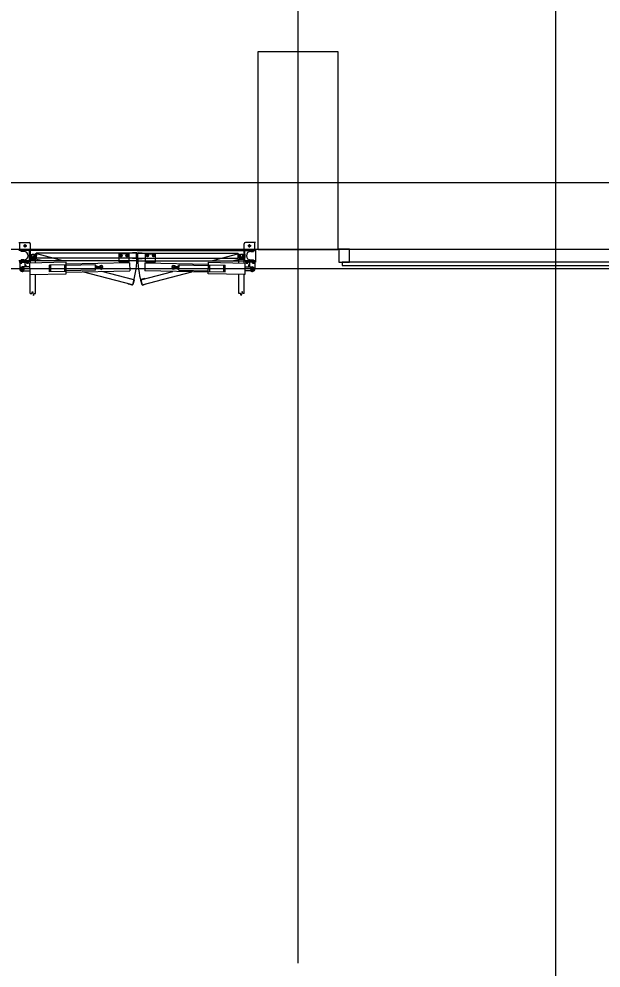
# Model space of a CAD drawing. Extents: x -264205 to -263659, y -1242401 to -1242060.
# Drawn here: x -263871.58 to -263867.18, y -1242246.74 to -1242239.57 of the extents above; entities that cross this region are included whole.
import ezdxf

# ---------------------------------------------------------------- set-up
doc = ezdxf.new("R2010")
doc.units = 0
for name, color, linetype in [('OBRUBNIKY_KOMUNIKACIE_PROJEKT', 7, 'Continuous'), ('OSI_STAVBY_KFA', 7, 'Continuous'), ('SITUACIA_DSP_2D', 7, 'Continuous')]:
    doc.layers.add(name, color=color, linetype=linetype)

msp = doc.modelspace()

# ---------------------------------------------------------------- linework, layer by layer
at = {"layer": 'OBRUBNIKY_KOMUNIKACIE_PROJEKT'}
msp.add_line((-263822.7898, -1242241.4572), (-263894.9678, -1242241.4572), dxfattribs=at)
at = {"layer": 'OSI_STAVBY_KFA'}
for p, q in [((-263869.4678, -1242083.2372), (-263869.4678, -1242246.7072)), ((-263792.6528, -1242240.8072), (-263911.5228, -1242240.8072))]:
    msp.add_line(p, q, dxfattribs=at)
at = {"layer": 'SITUACIA_DSP_2D'}
for p, q in [((-263867.5177, -1242249.3899), (-263867.5178, -1242235.7572)), ((-263869.7677, -1242241.3122), (-263869.7677, -1242239.8122)), ((-263869.7677, -1242239.8122), (-263869.1677, -1242239.8122)), ((-263869.1677, -1242239.8122), (-263869.1677, -1242241.3122)), ((-263871.5775, -1242241.2573), (-263871.5015, -1242241.2573)), ((-263871.5715, -1242241.3173), (-263871.5715, -1242241.2573)), ((-263869.7885, -1242241.2573), (-263869.8645, -1242241.2573)), ((-263869.7945, -1242241.3173), (-263869.7945, -1242241.2573)), ((-263894.581, -1242241.3072), (-263822.7898, -1242241.3072)), ((-263870.683, -1242241.3173), (-263871.5775, -1242241.3173)), ((-263871.5615, -1242241.3248), (-263871.5615, -1242241.3173)), ((-263871.5405, -1242241.3248), (-263871.5615, -1242241.3248)), ((-263871.5445, -1242241.2823), (-263871.5185, -1242241.2823)), ((-263871.5315, -1242241.2953), (-263871.5315, -1242241.2693)), ((-263871.4975, -1242241.3973), (-263871.4975, -1242241.3173)), ((-263871.4915, -1242241.3173), (-263871.4915, -1242241.2673)), ((-263871.4915, -1242241.3973), (-263871.4915, -1242241.3173)), ((-263870.683, -1242241.3173), (-263869.7885, -1242241.3173)), ((-263869.8745, -1242241.3173), (-263869.8745, -1242241.2673)), ((-263869.8745, -1242241.3973), (-263869.8745, -1242241.3173)), ((-263869.8685, -1242241.3973), (-263869.8685, -1242241.3173)), ((-263869.8215, -1242241.2823), (-263869.8475, -1242241.2823)), ((-263869.8345, -1242241.2953), (-263869.8345, -1242241.2693)), ((-263869.8255, -1242241.3248), (-263869.8045, -1242241.3248)), ((-263869.8045, -1242241.3248), (-263869.8045, -1242241.3173)), ((-263869.7885, -1242241.3073), (-263869.7885, -1242241.4073)), ((-263869.1677, -1242241.3122), (-263869.7677, -1242241.3122)), ((-263869.0777, -1242241.3073), (-263869.1577, -1242241.3073)), ((-263869.1577, -1242241.3073), (-263869.1577, -1242241.4073)), ((-263869.0777, -1242241.4073), (-263869.0777, -1242241.3073)), ((-263870.683, -1242241.3973), (-263871.5775, -1242241.3973)), ((-263871.5725, -1242241.3973), (-263871.5725, -1242241.4073)), ((-263871.5725, -1242241.3973), (-263871.5025, -1242241.3973)), ((-263871.562, -1242241.4171), (-263871.562, -1242241.4028)), ((-263871.5405, -1242241.3898), (-263871.5615, -1242241.3898)), ((-263871.5615, -1242241.3973), (-263871.5615, -1242241.3898)), ((-263871.513, -1242241.4171), (-263871.513, -1242241.4028)), ((-263871.5025, -1242241.3973), (-263871.5025, -1242241.4073)), ((-263871.4975, -1242241.3448), (-263871.4975, -1242241.3698)), ((-263871.4975, -1242241.3448), (-263871.4875, -1242241.3448)), ((-263871.4975, -1242241.3698), (-263871.4875, -1242241.3698)), ((-263871.452, -1242241.3828), (-263871.492, -1242241.3828)), ((-263871.492, -1242241.4126), (-263871.492, -1242241.3828)), ((-263871.4915, -1242241.4126), (-263871.4915, -1242241.3973)), ((-263871.4875, -1242241.3448), (-263871.4875, -1242241.3698)), ((-263871.4875, -1242241.3563), (-263871.4779, -1242241.3492)), ((-263871.4875, -1242241.3583), (-263871.4875, -1242241.3563)), ((-263871.4779, -1242241.3653), (-263871.4875, -1242241.3583)), ((-263871.4845, -1242241.3728), (-263871.4595, -1242241.3728)), ((-263871.4845, -1242241.3828), (-263871.4845, -1242241.3728)), ((-263871.4845, -1242241.3828), (-263871.4595, -1242241.3828)), ((-263871.48, -1242241.3632), (-263871.473, -1242241.3728)), ((-263871.473, -1242241.3728), (-263871.471, -1242241.3728)), ((-263871.471, -1242241.3728), (-263871.4639, -1242241.3632)), ((-263871.4683, -1242241.3666), (-263871.4573, -1242241.3622)), ((-263871.466, -1242241.3492), (-263871.4565, -1242241.3563)), ((-263871.4565, -1242241.3583), (-263871.466, -1242241.3653)), ((-263871.4567, -1242241.3603), (-263871.4642, -1242241.351)), ((-263871.4602, -1242241.3734), (-263871.4538, -1242241.3492)), ((-263871.4506, -1242241.3759), (-263871.4602, -1242241.3734)), ((-263871.4595, -1242241.3828), (-263871.4595, -1242241.3728)), ((-263871.4573, -1242241.3622), (-263871.4567, -1242241.3603)), ((-263871.4465, -1242241.3448), (-263871.4565, -1242241.3448)), ((-263871.4565, -1242241.3448), (-263871.4565, -1242241.3698)), ((-263871.4565, -1242241.3563), (-263871.4565, -1242241.3583)), ((-263871.4465, -1242241.3698), (-263871.4565, -1242241.3698)), ((-263871.4441, -1242241.3518), (-263871.4538, -1242241.3492)), ((-263871.4422, -1242241.3445), (-263871.4525, -1242241.3832)), ((-263871.4, -1242241.3973), (-263871.4525, -1242241.3832)), ((-263871.452, -1242241.4118), (-263871.452, -1242241.3828)), ((-263870.688, -1242241.3373), (-263871.4465, -1242241.3373)), ((-263871.4465, -1242241.3773), (-263871.4465, -1242241.3373)), ((-263871.4465, -1242241.3448), (-263871.4465, -1242241.3698)), ((-263870.688, -1242241.3773), (-263871.4465, -1242241.3773)), ((-263871.2454, -1242241.3973), (-263871.4422, -1242241.3445)), ((-263870.7455, -1242241.3433), (-263870.8205, -1242241.3433)), ((-263870.8205, -1242241.3973), (-263870.8205, -1242241.3433)), ((-263870.8205, -1242241.4033), (-263870.8205, -1242241.3973)), ((-263870.7455, -1242241.4033), (-263870.8205, -1242241.4033)), ((-263870.8094, -1242241.3505), (-263870.8133, -1242241.3573)), ((-263870.8133, -1242241.3573), (-263870.8094, -1242241.3641)), ((-263870.8015, -1242241.3505), (-263870.8094, -1242241.3505)), ((-263870.8094, -1242241.3641), (-263870.8015, -1242241.3641)), ((-263870.7976, -1242241.3573), (-263870.8015, -1242241.3505)), ((-263870.8015, -1242241.3641), (-263870.7976, -1242241.3573)), ((-263870.7644, -1242241.3505), (-263870.7683, -1242241.3573)), ((-263870.7683, -1242241.3573), (-263870.7644, -1242241.3641)), ((-263870.7565, -1242241.3505), (-263870.7644, -1242241.3505)), ((-263870.7644, -1242241.3641), (-263870.7565, -1242241.3641)), ((-263870.7526, -1242241.3573), (-263870.7565, -1242241.3505)), ((-263870.7565, -1242241.3641), (-263870.7526, -1242241.3573)), ((-263870.7455, -1242241.3973), (-263870.7455, -1242241.3433)), ((-263870.7455, -1242241.4033), (-263870.7455, -1242241.3973)), ((-263870.69, -1242241.3353), (-263870.72, -1242241.3353)), ((-263870.72, -1242241.3373), (-263870.72, -1242241.3353)), ((-263870.72, -1242241.3793), (-263870.72, -1242241.3773)), ((-263870.69, -1242241.3793), (-263870.72, -1242241.3793)), ((-263870.705, -1242241.3802), (-263870.705, -1242241.3773)), ((-263870.6898, -1242241.3743), (-263870.6898, -1242241.3833)), ((-263870.688, -1242241.3773), (-263870.688, -1242241.3373)), ((-263870.686, -1242241.3753), (-263870.686, -1242241.3393)), ((-263870.683, -1242241.3973), (-263869.7885, -1242241.3973)), ((-263870.68, -1242241.3753), (-263870.68, -1242241.3393)), ((-263870.678, -1242241.3373), (-263869.9195, -1242241.3373)), ((-263870.678, -1242241.3773), (-263870.678, -1242241.3373)), ((-263870.678, -1242241.3773), (-263869.9195, -1242241.3773)), ((-263870.6762, -1242241.3743), (-263870.6762, -1242241.3833)), ((-263870.676, -1242241.3353), (-263870.646, -1242241.3353)), ((-263870.676, -1242241.3793), (-263870.646, -1242241.3793)), ((-263870.6609, -1242241.3802), (-263870.6609, -1242241.3773)), ((-263870.646, -1242241.3373), (-263870.646, -1242241.3353)), ((-263870.646, -1242241.3793), (-263870.646, -1242241.3773)), ((-263870.6205, -1242241.3433), (-263870.5455, -1242241.3433)), ((-263870.6205, -1242241.3973), (-263870.6205, -1242241.3433)), ((-263870.6205, -1242241.4033), (-263870.6205, -1242241.3973)), ((-263870.6205, -1242241.4033), (-263870.5455, -1242241.4033)), ((-263870.6133, -1242241.3573), (-263870.6094, -1242241.3505)), ((-263870.6094, -1242241.3641), (-263870.6133, -1242241.3573)), ((-263870.6094, -1242241.3505), (-263870.6015, -1242241.3505)), ((-263870.6015, -1242241.3641), (-263870.6094, -1242241.3641)), ((-263870.6015, -1242241.3505), (-263870.5976, -1242241.3573)), ((-263870.5976, -1242241.3573), (-263870.6015, -1242241.3641)), ((-263870.5683, -1242241.3573), (-263870.5644, -1242241.3505)), ((-263870.5644, -1242241.3641), (-263870.5683, -1242241.3573)), ((-263870.5644, -1242241.3505), (-263870.5565, -1242241.3505)), ((-263870.5565, -1242241.3641), (-263870.5644, -1242241.3641)), ((-263870.5565, -1242241.3505), (-263870.5526, -1242241.3573)), ((-263870.5526, -1242241.3573), (-263870.5565, -1242241.3641)), ((-263870.5455, -1242241.3973), (-263870.5455, -1242241.3433)), ((-263870.5455, -1242241.4033), (-263870.5455, -1242241.3973)), ((-263870.1205, -1242241.3973), (-263869.9238, -1242241.3445)), ((-263869.966, -1242241.3973), (-263869.9134, -1242241.3832)), ((-263869.9238, -1242241.3445), (-263869.9134, -1242241.3832)), ((-263869.9218, -1242241.3518), (-263869.9122, -1242241.3492)), ((-263869.9195, -1242241.3773), (-263869.9195, -1242241.3373)), ((-263869.9195, -1242241.3448), (-263869.9095, -1242241.3448)), ((-263869.9195, -1242241.3448), (-263869.9195, -1242241.3698)), ((-263869.9195, -1242241.3698), (-263869.9095, -1242241.3698)), ((-263869.9154, -1242241.3759), (-263869.9057, -1242241.3734)), ((-263869.914, -1242241.3828), (-263869.874, -1242241.3828)), ((-263869.914, -1242241.4118), (-263869.914, -1242241.3828)), ((-263869.9057, -1242241.3734), (-263869.9122, -1242241.3492)), ((-263869.9095, -1242241.3448), (-263869.9095, -1242241.3698)), ((-263869.8999, -1242241.3492), (-263869.9095, -1242241.3563)), ((-263869.9095, -1242241.3563), (-263869.9095, -1242241.3583)), ((-263869.9095, -1242241.3583), (-263869.8999, -1242241.3653)), ((-263869.9092, -1242241.3603), (-263869.9018, -1242241.351)), ((-263869.9087, -1242241.3622), (-263869.9092, -1242241.3603)), ((-263869.8976, -1242241.3666), (-263869.9087, -1242241.3622)), ((-263869.8815, -1242241.3728), (-263869.9065, -1242241.3728)), ((-263869.9065, -1242241.3828), (-263869.9065, -1242241.3728)), ((-263869.8815, -1242241.3828), (-263869.9065, -1242241.3828)), ((-263869.895, -1242241.3728), (-263869.902, -1242241.3632)), ((-263869.893, -1242241.3728), (-263869.895, -1242241.3728)), ((-263869.8859, -1242241.3632), (-263869.893, -1242241.3728)), ((-263869.8785, -1242241.3563), (-263869.888, -1242241.3492)), ((-263869.888, -1242241.3653), (-263869.8785, -1242241.3583)), ((-263869.8815, -1242241.3828), (-263869.8815, -1242241.3728)), ((-263869.8785, -1242241.3448), (-263869.8785, -1242241.3698)), ((-263869.8685, -1242241.3448), (-263869.8785, -1242241.3448)), ((-263869.8785, -1242241.3583), (-263869.8785, -1242241.3563)), ((-263869.8685, -1242241.3698), (-263869.8785, -1242241.3698)), ((-263869.8745, -1242241.4126), (-263869.8745, -1242241.3973)), ((-263869.874, -1242241.4126), (-263869.874, -1242241.3828)), ((-263869.8685, -1242241.3448), (-263869.8685, -1242241.3698)), ((-263869.8635, -1242241.3973), (-263869.8635, -1242241.4073)), ((-263869.7935, -1242241.3973), (-263869.8635, -1242241.3973)), ((-263869.853, -1242241.4171), (-263869.853, -1242241.4028)), ((-263869.8255, -1242241.3898), (-263869.8045, -1242241.3898)), ((-263869.8045, -1242241.3973), (-263869.8045, -1242241.3898)), ((-263869.804, -1242241.4171), (-263869.804, -1242241.4028)), ((-263869.7935, -1242241.3973), (-263869.7935, -1242241.4073)), ((-263822.7898, -1242241.4572), (-263894.9678, -1242241.4572)), ((-263871.5725, -1242241.4073), (-263871.5025, -1242241.4073)), ((-263871.572, -1242241.4073), (-263871.572, -1242241.4573)), ((-263871.5536, -1242241.4073), (-263871.5704, -1242241.4073)), ((-263871.5704, -1242241.409), (-263871.5704, -1242241.4073)), ((-263871.5536, -1242241.409), (-263871.5704, -1242241.409)), ((-263871.5552, -1242241.409), (-263871.5688, -1242241.409)), ((-263871.5688, -1242241.409), (-263871.5688, -1242241.4145)), ((-263871.5688, -1242241.4145), (-263871.5552, -1242241.4145)), ((-263871.5676, -1242241.4573), (-263871.5364, -1242241.4573)), ((-263871.5622, -1242241.4514), (-263871.552, -1242241.4455)), ((-263871.5622, -1242241.4632), (-263871.5622, -1242241.4514)), ((-263871.552, -1242241.469), (-263871.5622, -1242241.4632)), ((-263871.562, -1242241.409), (-263871.562, -1242241.4136)), ((-263871.5552, -1242241.4145), (-263871.5552, -1242241.409)), ((-263871.5536, -1242241.409), (-263871.5536, -1242241.4073)), ((-263871.4963, -1242241.4412), (-263871.5523, -1242241.4423)), ((-263871.552, -1242241.4729), (-263871.552, -1242241.4417)), ((-263871.552, -1242241.4455), (-263871.5418, -1242241.4514)), ((-263871.5418, -1242241.4632), (-263871.552, -1242241.469)), ((-263871.5517, -1242241.4723), (-263871.4957, -1242241.4711)), ((-263871.5418, -1242241.4514), (-263871.5418, -1242241.4632)), ((-263871.532, -1242241.4073), (-263871.532, -1242241.4419)), ((-263871.532, -1242241.4323), (-263871.5219, -1242241.4323)), ((-263871.5315, -1242241.4419), (-263871.5315, -1242241.4227)), ((-263871.5046, -1242241.4073), (-263871.5214, -1242241.4073)), ((-263871.5214, -1242241.409), (-263871.5214, -1242241.4073)), ((-263871.5046, -1242241.409), (-263871.5214, -1242241.409)), ((-263871.5062, -1242241.409), (-263871.5198, -1242241.409)), ((-263871.5198, -1242241.409), (-263871.5198, -1242241.4145)), ((-263871.5198, -1242241.4145), (-263871.5062, -1242241.4145)), ((-263871.513, -1242241.409), (-263871.513, -1242241.4136)), ((-263871.5062, -1242241.4145), (-263871.5062, -1242241.409)), ((-263871.5046, -1242241.409), (-263871.5046, -1242241.4073)), ((-263871.2219, -1242241.4072), (-263871.4969, -1242241.4127)), ((-263871.4969, -1242241.4127), (-263871.4951, -1242241.4996)), ((-263871.2215, -1242241.4257), (-263871.3476, -1242241.4282)), ((-263871.3466, -1242241.4782), (-263871.3476, -1242241.4282)), ((-263871.3366, -1242241.478), (-263871.3376, -1242241.428)), ((-263871.2305, -1242241.4759), (-263871.2315, -1242241.4259)), ((-263871.2202, -1242241.4942), (-263871.2219, -1242241.4072)), ((-263870.7407, -1242241.4106), (-263871.2216, -1242241.4202)), ((-263870.9986, -1242241.4263), (-263871.2214, -1242241.4307)), ((-263870.9978, -1242241.4662), (-263871.2206, -1242241.4707)), ((-263871.2204, -1242241.4812), (-263870.7395, -1242241.4716)), ((-263870.9978, -1242241.4662), (-263870.9986, -1242241.4263)), ((-263870.9934, -1242241.4362), (-263870.9984, -1242241.4362)), ((-263870.993, -1242241.4561), (-263870.998, -1242241.4562)), ((-263870.993, -1242241.4561), (-263870.9934, -1242241.4362)), ((-263870.9934, -1242241.4377), (-263870.9927, -1242241.4363)), ((-263870.9931, -1242241.4546), (-263870.9934, -1242241.4377)), ((-263870.9931, -1242241.4546), (-263870.9923, -1242241.4559)), ((-263870.9862, -1242241.4362), (-263870.9927, -1242241.4363)), ((-263870.9861, -1242241.4411), (-263870.9926, -1242241.4412)), ((-263870.9859, -1242241.4509), (-263870.9924, -1242241.451)), ((-263870.9858, -1242241.4558), (-263870.9923, -1242241.4559)), ((-263870.9854, -1242241.4375), (-263870.9862, -1242241.4362)), ((-263870.9851, -1242241.4545), (-263870.9858, -1242241.4558)), ((-263870.9851, -1242241.4545), (-263870.9854, -1242241.4375)), ((-263870.9772, -1242241.4408), (-263870.9853, -1242241.441)), ((-263870.977, -1242241.4508), (-263870.9851, -1242241.451)), ((-263870.9772, -1242241.4408), (-263870.9641, -1242241.4333)), ((-263870.9772, -1242241.4408), (-263870.977, -1242241.4508)), ((-263870.977, -1242241.4508), (-263870.9636, -1242241.4578)), ((-263870.7407, -1242241.4106), (-263870.7395, -1242241.4716)), ((-263870.6252, -1242241.4106), (-263870.6264, -1242241.4716)), ((-263870.1455, -1242241.4812), (-263870.6264, -1242241.4716)), ((-263870.6252, -1242241.4106), (-263870.1443, -1242241.4202)), ((-263870.389, -1242241.4508), (-263870.4024, -1242241.4578)), ((-263870.3888, -1242241.4408), (-263870.4019, -1242241.4333)), ((-263870.3888, -1242241.4408), (-263870.389, -1242241.4508)), ((-263870.389, -1242241.4508), (-263870.3808, -1242241.451)), ((-263870.3888, -1242241.4408), (-263870.3806, -1242241.441)), ((-263870.3809, -1242241.4545), (-263870.3805, -1242241.4375)), ((-263870.3809, -1242241.4545), (-263870.3801, -1242241.4558)), ((-263870.3805, -1242241.4375), (-263870.3797, -1242241.4362)), ((-263870.3801, -1242241.4558), (-263870.3737, -1242241.4559)), ((-263870.38, -1242241.4509), (-263870.3736, -1242241.451)), ((-263870.3798, -1242241.4411), (-263870.3734, -1242241.4412)), ((-263870.3797, -1242241.4362), (-263870.3733, -1242241.4363)), ((-263870.3729, -1242241.4546), (-263870.3737, -1242241.4559)), ((-263870.3725, -1242241.4377), (-263870.3733, -1242241.4363)), ((-263870.3729, -1242241.4561), (-263870.3725, -1242241.4362)), ((-263870.3729, -1242241.4546), (-263870.3725, -1242241.4377)), ((-263870.3729, -1242241.4561), (-263870.3679, -1242241.4562)), ((-263870.3725, -1242241.4362), (-263870.3675, -1242241.4362)), ((-263870.3681, -1242241.4662), (-263870.3673, -1242241.4263)), ((-263870.3681, -1242241.4662), (-263870.1453, -1242241.4707)), ((-263870.3673, -1242241.4263), (-263870.1445, -1242241.4307)), ((-263870.1458, -1242241.4942), (-263870.144, -1242241.4072)), ((-263870.1444, -1242241.4257), (-263870.0184, -1242241.4282)), ((-263870.144, -1242241.4072), (-263869.8691, -1242241.4127)), ((-263870.1354, -1242241.4759), (-263870.1344, -1242241.4259)), ((-263870.0294, -1242241.478), (-263870.0284, -1242241.428)), ((-263870.0194, -1242241.4782), (-263870.0184, -1242241.4282)), ((-263869.8691, -1242241.4127), (-263869.8708, -1242241.4996)), ((-263869.8143, -1242241.4723), (-263869.8703, -1242241.4711)), ((-263869.8697, -1242241.4412), (-263869.8137, -1242241.4423)), ((-263869.7935, -1242241.4073), (-263869.8635, -1242241.4073)), ((-263869.8614, -1242241.4073), (-263869.8446, -1242241.4073)), ((-263869.8614, -1242241.409), (-263869.8614, -1242241.4073)), ((-263869.8614, -1242241.409), (-263869.8446, -1242241.409)), ((-263869.8598, -1242241.409), (-263869.8462, -1242241.409)), ((-263869.8598, -1242241.4145), (-263869.8598, -1242241.409)), ((-263869.8462, -1242241.4145), (-263869.8598, -1242241.4145)), ((-263869.853, -1242241.409), (-263869.853, -1242241.4136)), ((-263869.8462, -1242241.409), (-263869.8462, -1242241.4145)), ((-263869.8446, -1242241.409), (-263869.8446, -1242241.4073)), ((-263869.834, -1242241.4323), (-263869.8441, -1242241.4323)), ((-263869.8345, -1242241.4419), (-263869.8345, -1242241.4227)), ((-263869.834, -1242241.4073), (-263869.834, -1242241.4419)), ((-263869.7984, -1242241.4573), (-263869.8296, -1242241.4573)), ((-263869.814, -1242241.4455), (-263869.8242, -1242241.4514)), ((-263869.8242, -1242241.4514), (-263869.8242, -1242241.4632)), ((-263869.8242, -1242241.4632), (-263869.814, -1242241.469)), ((-263869.814, -1242241.4729), (-263869.814, -1242241.4417)), ((-263869.8038, -1242241.4514), (-263869.814, -1242241.4455)), ((-263869.814, -1242241.469), (-263869.8038, -1242241.4632)), ((-263869.8124, -1242241.4073), (-263869.7956, -1242241.4073)), ((-263869.8124, -1242241.409), (-263869.8124, -1242241.4073)), ((-263869.8124, -1242241.409), (-263869.7956, -1242241.409)), ((-263869.8108, -1242241.409), (-263869.7972, -1242241.409)), ((-263869.8108, -1242241.4145), (-263869.8108, -1242241.409)), ((-263869.7972, -1242241.4145), (-263869.8108, -1242241.4145)), ((-263869.804, -1242241.409), (-263869.804, -1242241.4136)), ((-263869.8038, -1242241.4632), (-263869.8038, -1242241.4514)), ((-263869.7972, -1242241.409), (-263869.7972, -1242241.4145)), ((-263869.7956, -1242241.409), (-263869.7956, -1242241.4073)), ((-263869.794, -1242241.4073), (-263869.794, -1242241.4573)), ((-263869.1577, -1242241.4073), (-263869.1177, -1242241.4073)), ((-263867.0327, -1242241.4073), (-263869.1327, -1242241.4073)), ((-263869.1327, -1242241.4073), (-263869.1327, -1242241.4323)), ((-263869.1327, -1242241.4323), (-263867.0327, -1242241.4323)), ((-263869.1177, -1242241.4073), (-263869.0777, -1242241.4073)), ((-263871.4951, -1242241.4996), (-263871.2202, -1242241.4942)), ((-263871.492, -1242241.6429), (-263871.492, -1242241.4996)), ((-263871.452, -1242241.6429), (-263871.452, -1242241.4988)), ((-263871.2205, -1242241.4757), (-263871.3466, -1242241.4782)), ((-263870.7194, -1242241.5775), (-263871.0961, -1242241.4787)), ((-263870.7091, -1242241.5389), (-263870.9522, -1242241.4758)), ((-263870.74, -1242241.5306), (-263870.7395, -1242241.5287)), ((-263870.7395, -1242241.5287), (-263870.7105, -1242241.5365)), ((-263870.7091, -1242241.5389), (-263870.7194, -1242241.5775)), ((-263870.7077, -1242241.5414), (-263870.717, -1242241.5761)), ((-263870.6583, -1242241.5414), (-263870.649, -1242241.5761)), ((-263870.6569, -1242241.5389), (-263870.4138, -1242241.4758)), ((-263870.6569, -1242241.5389), (-263870.6465, -1242241.5775)), ((-263870.6265, -1242241.5287), (-263870.6555, -1242241.5365)), ((-263870.6465, -1242241.5775), (-263870.2699, -1242241.4787)), ((-263870.626, -1242241.5306), (-263870.6265, -1242241.5287)), ((-263869.8708, -1242241.4996), (-263870.1458, -1242241.4942)), ((-263870.1454, -1242241.4757), (-263870.0194, -1242241.4782)), ((-263869.914, -1242241.6429), (-263869.914, -1242241.4988)), ((-263869.874, -1242241.6429), (-263869.874, -1242241.4996)), ((-263870.7509, -1242241.5712), (-263870.7503, -1242241.5693)), ((-263870.7219, -1242241.579), (-263870.7509, -1242241.5712)), ((-263870.6441, -1242241.579), (-263870.6151, -1242241.5712)), ((-263870.6151, -1242241.5712), (-263870.6156, -1242241.5693)), ((-263871.492, -1242241.6429), (-263871.48, -1242241.6429)), ((-263871.48, -1242241.6429), (-263871.476, -1242241.6279)), ((-263871.476, -1242241.6279), (-263871.468, -1242241.6579)), ((-263871.468, -1242241.6579), (-263871.4639, -1242241.6429)), ((-263871.4639, -1242241.6429), (-263871.452, -1242241.6429)), ((-263869.902, -1242241.6429), (-263869.914, -1242241.6429)), ((-263869.898, -1242241.6579), (-263869.902, -1242241.6429)), ((-263869.89, -1242241.6279), (-263869.898, -1242241.6579)), ((-263869.8859, -1242241.6429), (-263869.89, -1242241.6279)), ((-263869.874, -1242241.6429), (-263869.8859, -1242241.6429))]:
    msp.add_line(p, q, dxfattribs=at)
for centre, radius in [((-263871.5315, -1242241.2823), 0.008), ((-263869.8345, -1242241.2823), 0.008), ((-263870.8055, -1242241.3573), 0.0084), ((-263870.8055, -1242241.3573), 0.0068), ((-263870.7605, -1242241.3573), 0.0084), ((-263870.7605, -1242241.3573), 0.0068), ((-263870.6055, -1242241.3573), 0.0084), ((-263870.6055, -1242241.3573), 0.0068), ((-263870.5605, -1242241.3573), 0.0084), ((-263870.5605, -1242241.3573), 0.0068), ((-263871.552, -1242241.4573), 0.0126), ((-263871.552, -1242241.4573), 0.0102), ((-263870.9571, -1242241.4454), 0.00952), ((-263870.9571, -1242241.4454), 0.00645), ((-263870.9571, -1242241.4454), 0.005), ((-263870.4089, -1242241.4454), 0.00952), ((-263870.4089, -1242241.4454), 0.00645), ((-263870.4089, -1242241.4454), 0.005), ((-263869.814, -1242241.4573), 0.0126), ((-263869.814, -1242241.4573), 0.0102)]:
    msp.add_circle(centre, radius, dxfattribs=at)
for centre, radius, start, end in [((-263871.5015, -1242241.2673), 0.01, 0, 90), ((-263869.8645, -1242241.2673), 0.01, 90, 180), ((-263871.5405, -1242241.3573), 0.0325, 270, 90), ((-263869.8255, -1242241.3573), 0.0325, 90, 270), ((-263871.472, -1242241.3573), 0.01, 53.61393, 306.38607), ((-263871.472, -1242241.3573), 0.01, 323.61392, 216.38608), ((-263871.472, -1242241.3573), 0.01, 38.61393, 291.38609), ((-263871.472, -1242241.3573), 0.01, 233.61393, 126.38607), ((-263871.472, -1242241.3573), 0.7862, 344.99999, 0), ((-263870.69, -1242241.3393), 0.004, 0, 90), ((-263870.69, -1242241.3753), 0.004, 270, 0), ((-263869.894, -1242241.3573), 0.7862, 180, 195.00001), ((-263870.676, -1242241.3393), 0.004, 90, 180), ((-263870.676, -1242241.3753), 0.004, 180, 270), ((-263869.894, -1242241.3573), 0.01, 53.61393, 306.38607), ((-263869.894, -1242241.3573), 0.01, 323.61392, 216.38608), ((-263869.894, -1242241.3573), 0.01, 248.61391, 141.38607), ((-263869.894, -1242241.3573), 0.01, 233.61393, 126.38607), ((-263871.552, -1242241.4573), 0.02, 180, 312.54962), ((-263871.5654, -1242241.4077), 0.0068, 240, 300), ((-263871.552, -1242241.4573), 0.015, 91.14001, 271.14001), ((-263871.5586, -1242241.4077), 0.0068, 240, 300), ((-263871.5315, -1242241.4323), 0.008, 266.41668, 93.58332), ((-263871.5164, -1242241.4077), 0.0068, 240, 300), ((-263871.5096, -1242241.4077), 0.0068, 240, 300), ((-263870.9891, -1242241.4387), 0.00432, 146.54657, 215.73344), ((-263870.9771, -1242241.4458), 0.0161, 163.44008, 198.83992), ((-263870.9888, -1242241.4534), 0.00432, 146.54657, 215.73344), ((-263870.9924, -1242241.451), 0.0001, 21.95316, 91.14001), ((-263870.9897, -1242241.4387), 0.00432, 326.54657, 35.73344), ((-263871.0014, -1242241.4463), 0.0161, 343.44008, 18.83992), ((-263870.9859, -1242241.4509), 0.0001, 91.14001, 160.32684), ((-263870.9894, -1242241.4534), 0.00432, 326.54657, 35.73344), ((-263870.9571, -1242241.4454), 0.014, 242.4029, 119.8771), ((-263870.4089, -1242241.4454), 0.014, 60.1229, 297.5971), ((-263870.3765, -1242241.4534), 0.00432, 144.26656, 213.45343), ((-263870.3646, -1242241.4463), 0.0161, 161.16008, 196.55992), ((-263870.3762, -1242241.4387), 0.00432, 144.26656, 213.45343), ((-263870.38, -1242241.4509), 0.0001, 19.67316, 88.85999), ((-263870.3736, -1242241.451), 0.0001, 88.85999, 158.04684), ((-263870.3772, -1242241.4534), 0.00432, 324.26656, 33.45343), ((-263870.3888, -1242241.4458), 0.0161, 341.16008, 16.55992), ((-263870.3769, -1242241.4387), 0.00432, 324.26656, 33.45343), ((-263869.8564, -1242241.4077), 0.0068, 240, 300), ((-263869.8496, -1242241.4077), 0.0068, 240, 300), ((-263869.8345, -1242241.4323), 0.008, 86.41668, 273.58332), ((-263869.814, -1242241.4573), 0.02, 227.45038, 0), ((-263869.814, -1242241.4573), 0.015, 268.85999, 88.85999), ((-263869.8074, -1242241.4077), 0.0068, 240, 300), ((-263869.8006, -1242241.4077), 0.0068, 240, 300), ((-263870.7115, -1242241.5403), 0.004, 344.99999, 75), ((-263870.6544, -1242241.5403), 0.004, 105, 195.00001), ((-263870.7208, -1242241.5751), 0.004, 255, 344.99999), ((-263870.6451, -1242241.5751), 0.004, 195.00001, 285)]:
    msp.add_arc(centre, radius, start, end, dxfattribs=at)

doc.saveas('drawing.dxf')
